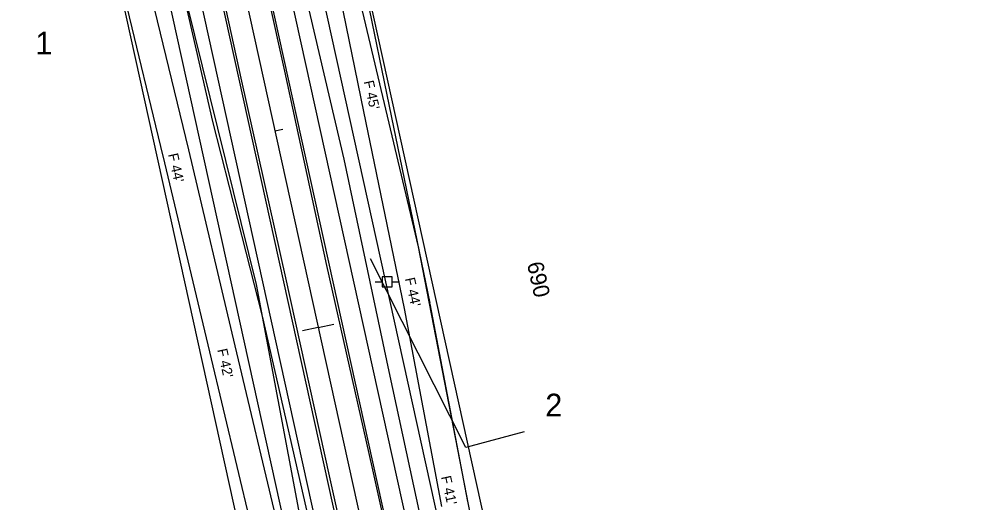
# Model space of a CAD drawing. Extents: x 2519952 to 2531965, y 848341 to 887632.
# Drawn here: x 2525769.3 to 2526240.4, y 863341 to 863580.9 of the extents above; entities that cross this region are included whole.
import ezdxf

# ---------------------------------------------------------------- set-up
doc = ezdxf.new("R2010")
doc.units = 0
for name, color, linetype in [('RD_EV_JW', 7, 'Continuous'), ('RD_EX_DV_Prop', 7, 'Continuous'), ('RD_EX_DV_TX_Prop', 7, 'Continuous'), ('RD_EX_H2O', 7, 'Continuous'), ('RD_EX_Road', 7, 'Continuous'), ('RD_EX_RW', 7, 'Continuous'), ('RD_EX_UT', 7, 'Continuous'), ('RD_EX_VEG', 7, 'Continuous'), ('RD_HC_Cl', 7, 'Continuous'), ('RD_HC_Data_Tic', 7, 'Continuous'), ('RD_HC_TX_Sta50', 7, 'Continuous'), ('RD_PD_CstnLmt', 7, 'Continuous'), ('RD_PD_DR_ErosCtrl', 7, 'Continuous'), ('RD_PD_Final_TrvlWay', 7, 'Continuous'), ('RD_PD_GR', 7, 'Continuous'), ('RD_PD_RW', 7, 'Continuous'), ('RD_PD_TX_CstnLmt', 7, 'Continuous'), ('RD_SMD_Locator', 7, 'Continuous')]:
    doc.layers.add(name, color=color, linetype=linetype)

msp = doc.modelspace()

# ---------------------------------------------------------------- linework, layer by layer
at = {"layer": 'RD_EV_JW'}
for points in [[(2525987.5, 863246.27), (2525953.05, 863405.77), (2525930.64, 863511.22), (2525906.57, 863614.56), (2525891.06, 863707.03), (2525879.7, 863791.32), (2525860.46, 863800.66)], [(2525870.38, 863165.83), (2525910.06, 863213.86), (2525928.59, 863231.03), (2525925.41, 863278.91), (2525890.37, 863432.61), (2525865.57, 863529.98), (2525846.89, 863611.08), (2525823.55, 863688.95), (2525813.37, 863727.67), (2525803.13, 863765.09)]]:
    msp.add_lwpolyline(points, dxfattribs=at)
at = {"layer": 'RD_EX_DV_Prop'}
for p, q in [((2525900.68, 863679.87), (2526008.2, 863191.57)), ((2525827.43, 863663.74), (2525934.96, 863175.44)), ((2525827.43, 863663.74), (2525934.96, 863175.44))]:
    msp.add_line(p, q, dxfattribs=at)
at = {"layer": 'RD_EX_H2O'}
msp.add_lwpolyline([(2526020.11, 863375.88), (2525991.17, 863367.97), (2525943.71, 863461.7)], dxfattribs=at)
at = {"layer": 'RD_EX_Road'}
for p, q in [((2525901.2, 863554.9), (2525880.61, 863648.65)), ((2525879.97, 863549.97), (2525859.63, 863642.49)), ((2525922.14, 863458.37), (2525901.2, 863554.9)), ((2525901.74, 863452.35), (2525879.97, 863549.97)), ((2525944.57, 863358.48), (2525922.14, 863458.37)), ((2525923.47, 863353.9), (2525901.74, 863452.35)), ((2525989.46, 863156.98), (2525944.57, 863358.48)), ((2525944.66, 863257.46), (2525923.47, 863353.9))]:
    msp.add_line(p, q, dxfattribs=at)
at = {"layer": 'RD_EX_RW'}
for p, q in [((2525900.68, 863679.86), (2526008.2, 863191.57)), ((2525827.43, 863663.74), (2525934.96, 863175.44))]:
    msp.add_line(p, q, dxfattribs=at)
at = {"layer": 'RD_EX_UT'}
for p, q in [((2525946.1, 863450.32), (2525949.57, 863450.32)), ((2525954.53, 863452.88), (2525949.53, 863452.88)), ((2525949.53, 863452.88), (2525949.53, 863447.88)), ((2525954.46, 863450.32), (2525958.1, 863450.32)), ((2525954.53, 863447.88), (2525954.53, 863452.88)), ((2525949.53, 863447.88), (2525954.53, 863447.88))]:
    msp.add_line(p, q, dxfattribs=at)
at = {"layer": 'RD_EX_VEG'}
for points in [[(2525842.87, 863114.41), (2525934.88, 863195.16), (2525887.21, 863449), (2525814.58, 863743.07), (2525811.69, 863772.81)], [(2526041.38, 863272.15), (2526008.8, 863255.25), (2525967.56, 863467.64), (2525922.97, 863656.35), (2525904.99, 863766.75)]]:
    msp.add_lwpolyline(points, dxfattribs=at)
at = {"layer": 'RD_HC_Cl'}
msp.add_line((2525683.8, 864490.39), (2526240.39, 861962.75), dxfattribs=at)
at = {"layer": 'RD_HC_Data_Tic'}
for p, q in [((2525896.31, 863525.31), (2525900.22, 863526.17)), ((2525917.82, 863427.65), (2525910.01, 863425.93)), ((2525917.82, 863427.65), (2525925.63, 863429.37))]:
    msp.add_line(p, q, dxfattribs=at)
at = {"layer": 'RD_PD_CstnLmt'}
for p, q in [((2525920.24, 863632.97), (2525940.24, 863534.98)), ((2525829.81, 863613.06), (2525853.34, 863515.85)), ((2525940.24, 863534.98), (2525960.5, 863437.05)), ((2525853.34, 863515.85), (2525876.42, 863418.53)), ((2525960.5, 863437.05), (2525979.09, 863338.75)), ((2525876.42, 863418.53), (2525899.64, 863321.25))]:
    msp.add_line(p, q, dxfattribs=at)
at = {"layer": 'RD_PD_DR_ErosCtrl'}
for p, q in [((2525932.98, 863635.57), (2525952.98, 863537.58)), ((2525817.17, 863610), (2525840.7, 863512.79)), ((2525952.97, 863537.62), (2525973.23, 863439.68)), ((2525840.69, 863512.85), (2525863.77, 863415.53)), ((2525973.27, 863439.46), (2525991.87, 863341.16)), ((2525863.78, 863415.51), (2525887, 863318.23))]:
    msp.add_line(p, q, dxfattribs=at)
at = {"layer": 'RD_PD_Final_TrvlWay'}
for p, q in [((2525784.38, 864089.44), (2526058.57, 862844.27)), ((2525760.94, 864084.28), (2526035.13, 862839.11))]:
    msp.add_line(p, q, dxfattribs=at)
at = {"layer": 'RD_PD_GR'}
for p, q in [((2525874.52, 863726.58), (2526033.12, 863006.34)), ((2525939.08, 863228.82), (2525831.55, 863717.12))]:
    msp.add_line(p, q, dxfattribs=at)
at = {"layer": 'RD_PD_RW'}
for p, q in [((2525922.65, 863684.7), (2526030.18, 863196.4)), ((2525805.46, 863658.9), (2525939.87, 863048.52))]:
    msp.add_line(p, q, dxfattribs=at)
at = {"layer": 'RD_SMD_Locator'}
for centre in [(2525901.2, 863554.9), (2525879.97, 863549.97), (2525865.57, 863529.98), (2525930.64, 863511.22), (2525967.56, 863467.64), (2525943.71, 863461.7), (2525922.14, 863458.37), (2525901.74, 863452.35), (2525887.21, 863449), (2525890.37, 863432.61), (2525953.05, 863405.77), (2526020.11, 863375.88), (2525991.17, 863367.97), (2525944.57, 863358.48), (2525923.47, 863353.9)]:
    msp.add_circle(centre, 0.001, dxfattribs=at)

# ---------------------------------------------------------------- texts
at = {"layer": 'RD_EX_DV_TX_Prop'}
for s, p in [('1', (2525777.41, 863563.27)), ('2', (2526030.54, 863383.45))]:
    msp.add_text(s, height=11.32, dxfattribs=at).set_placement(p)
at = {"layer": 'RD_HC_TX_Sta50'}
msp.add_text('690', height=8, rotation=282.4185, dxfattribs=at).set_placement((2526021.41, 863459.4))
at = {"layer": 'RD_PD_CstnLmt'}
for s, p in [("F 44'", (2525843.26, 863513.63)), ("F 42'", (2525867.67, 863416.61))]:
    msp.add_text(s, height=5, rotation=282.4185, dxfattribs=at).set_placement(p)
at = {"layer": 'RD_PD_TX_CstnLmt'}
for s, p in [("F 45'", (2525940.38, 863549.8)), ("F 44'", (2525960.83, 863451.91)), ("F 41'", (2525978.74, 863353.45))]:
    msp.add_text(s, height=5, rotation=282.4185, dxfattribs=at).set_placement(p)

doc.saveas('drawing.dxf')
